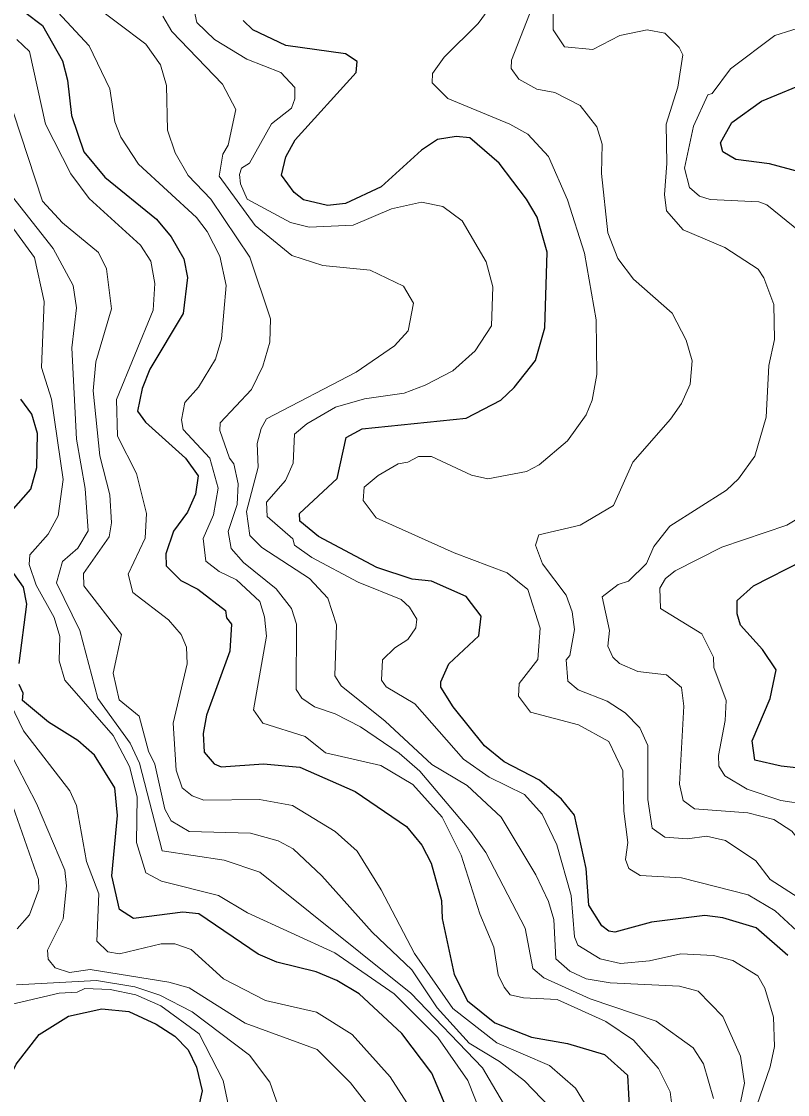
# Model space of a CAD drawing. Extents: x 673.3 to 698.5, y 6984.3 to 7012.3.
# Drawn here: x 692.9 to 693.649, y 7001.674 to 7002.723 of the extents above; entities that cross this region are included whole.
import ezdxf

# ---------------------------------------------------------------- set-up
doc = ezdxf.new("R2010")
doc.units = 0
doc.header["$LTSCALE"] = 0.032
doc.layers.add('1', color=7, linetype='Continuous', lineweight=25)
doc.layers.add('2', color=7, linetype='Continuous', lineweight=13)

msp = doc.modelspace()

# ---------------------------------------------------------------- linework, layer by layer
at = {"layer": '1'}
for points in [[(692.9035, 7002.7321), (692.9206, 7002.7191), (692.9402, 7002.6846), (692.9452, 7002.6659), (692.9491, 7002.6312), (692.9612, 7002.5956), (692.9816, 7002.571), (693.0323, 7002.5299), (693.0466, 7002.5125), (693.059, 7002.4911), (693.0623, 7002.4729), (693.0582, 7002.4377), (693.0255, 7002.3833), (693.018, 7002.3644), (693.0135, 7002.3423), (693.0214, 7002.3316), (693.0606, 7002.2964), (693.0729, 7002.279), (693.0703, 7002.2611), (693.0623, 7002.2436), (693.0487, 7002.2249), (693.0412, 7002.2028), (693.0415, 7002.191), (693.056, 7002.1766), (693.0727, 7002.1682), (693.0996, 7002.1474), (693.1006, 7002.1401), (693.1054, 7002.1341), (693.1038, 7002.1075), (693.0811, 7002.0451), (693.0778, 7002.0272), (693.0789, 7002.0088), (693.0884, 7001.9976), (693.0954, 7001.9945), (693.1367, 7001.9975), (693.1722, 7001.9943), (693.2263, 7001.9706), (693.2767, 7001.9362), (693.2917, 7001.9181), (693.3007, 7001.9004), (693.3107, 7001.864), (693.3115, 7001.8464), (693.3233, 7001.7916), (693.3364, 7001.7659), (693.3631, 7001.7442), (693.3989, 7001.7304), (693.4342, 7001.724), (693.4703, 7001.7133), (693.4927, 7001.6933), (693.4947, 7001.6566)], [(693.4141, 7002.4976), (693.4043, 7002.5318), (693.3939, 7002.5495), (693.3672, 7002.5845), (693.3385, 7002.6093), (693.3253, 7002.6108), (693.3068, 7002.6079), (693.2914, 7002.5973), (693.2518, 7002.5616), (693.2169, 7002.5451), (693.1995, 7002.5434), (693.1758, 7002.5489), (693.1668, 7002.556), (693.1544, 7002.5729), (693.1585, 7002.5907), (693.1678, 7002.6073), (693.2274, 7002.6733), (693.2283, 7002.6841), (693.217, 7002.6914), (693.1585, 7002.6998), (693.1262, 7002.7151), (693.1169, 7002.724)], [(693.6619, 7002.576), (693.6315, 7002.5839), (693.5988, 7002.5882), (693.5859, 7002.5956), (693.5838, 7002.6045), (693.5947, 7002.6243), (693.6237, 7002.6452), (693.6744, 7002.666)], [(693.6494, 7001.8103), (693.6185, 7001.8371), (693.5859, 7001.8469), (693.5683, 7001.8493), (693.5162, 7001.8429), (693.4805, 7001.8331), (693.4744, 7001.834), (693.4675, 7001.8391), (693.4549, 7001.8592), (693.4524, 7001.8953), (693.4408, 7001.9474), (693.4281, 7001.9631), (693.4066, 7001.9816), (693.3721, 7001.9996), (693.3528, 7002.015), (693.3222, 7002.0533), (693.3101, 7002.0725), (693.3101, 7002.0776), (693.3181, 7002.0953), (693.3473, 7002.1226), (693.3496, 7002.1417), (693.3351, 7002.1612), (693.3009, 7002.1759), (693.2823, 7002.1781), (693.2476, 7002.1895), (693.1904, 7002.2198), (693.1723, 7002.2348), (693.172, 7002.2423), (693.2089, 7002.2763), (693.2177, 7002.3164), (693.2332, 7002.325), (693.3348, 7002.3355), (693.3687, 7002.353), (693.382, 7002.3653), (693.4027, 7002.3918), (693.412, 7002.4237), (693.4141, 7002.4976)], [(692.8901, 7002.244), (692.9094, 7002.2661), (692.9151, 7002.2873), (692.9158, 7002.3204), (692.9101, 7002.3393), (692.8995, 7002.3538)], [(692.8979, 7002.0956), (692.9054, 7002.1535), (692.9021, 7002.1702), (692.8793, 7002.2024)], [(693.6866, 7001.9903), (693.6431, 7001.9951), (693.6171, 7002.001), (693.6146, 7002.0201), (693.6324, 7002.0614), (693.638, 7002.0893), (693.6247, 7002.1093), (693.6031, 7002.1329), (693.5999, 7002.144), (693.5999, 7002.1572), (693.6158, 7002.1716), (693.6644, 7002.1963)], [(693.0734, 7001.851), (693.0579, 7001.8526), (693.0096, 7001.8462), (692.9958, 7001.855), (692.9883, 7001.8881), (692.9939, 7001.9471), (692.9913, 7001.9742), (692.9716, 7002.0059), (692.9551, 7002.0202), (692.9265, 7002.0381), (692.9012, 7002.0595), (692.9017, 7002.0667), (692.8979, 7002.0751)], [(693.3179, 7001.6558), (693.3013, 7001.6953), (693.2722, 7001.734), (693.2303, 7001.7726), (693.2084, 7001.7857), (693.1882, 7001.7941), (693.1498, 7001.8036), (693.1314, 7001.8116), (693.0734, 7001.851)], [(692.8792, 7001.6481), (692.8905, 7001.6946), (692.8949, 7001.704), (692.9174, 7001.7328), (692.9461, 7001.7509), (692.9787, 7001.7581), (693.005, 7001.7555), (693.0318, 7001.7429), (693.0501, 7001.7312), (693.0632, 7001.7179), (693.0712, 7001.7009), (693.0769, 7001.678), (693.0664, 7001.6314)]]:
    msp.add_lwpolyline(points, dxfattribs=at)
at = {"layer": '2'}
for points in [[(693.1233, 7002.4927), (693.0853, 7002.5495), (693.063, 7002.5727), (693.0503, 7002.5947), (693.0429, 7002.617), (693.0419, 7002.6605), (693.0361, 7002.6808), (693.0218, 7002.7009), (692.9664, 7002.7425)], [(693.42, 7002.7452), (693.4199, 7002.7151), (693.4312, 7002.6985), (693.4589, 7002.6956), (693.4852, 7002.7094), (693.5121, 7002.715), (693.5291, 7002.7117), (693.5431, 7002.6977), (693.5467, 7002.6905), (693.5419, 7002.6588), (693.5305, 7002.6227), (693.5313, 7002.5844), (693.5289, 7002.5539), (693.5308, 7002.5381), (693.5472, 7002.5196), (693.5879, 7002.5023), (693.6204, 7002.4809), (693.626, 7002.4725), (693.6357, 7002.4465), (693.6364, 7002.4124), (693.6309, 7002.3869), (693.6282, 7002.3364), (693.6173, 7002.2983), (693.6013, 7002.276), (693.5894, 7002.2649), (693.5341, 7002.2298), (693.5184, 7002.21), (693.5114, 7002.1934), (693.4936, 7002.1759), (693.4836, 7002.1727)], [(693.5378, 7001.6509), (693.5346, 7001.6769), (693.523, 7001.6998), (693.4986, 7001.7273), (693.4714, 7001.7458), (693.4241, 7001.7672), (693.391, 7001.7688), (693.3779, 7001.7716), (693.3722, 7001.7792), (693.3664, 7001.7913), (693.3619, 7001.8184), (693.3483, 7001.8508), (693.3301, 7001.9083), (693.3115, 7001.9454), (693.2827, 7001.9774), (693.2515, 7001.9958), (693.1975, 7002.0083), (693.1774, 7002.0243), (693.1361, 7002.0372), (693.1271, 7002.0502), (693.1396, 7002.1224), (693.1379, 7002.1412), (693.1332, 7002.1562), (693.1103, 7002.1775), (693.0934, 7002.1854), (693.0803, 7002.1956), (693.0778, 7002.2177), (693.088, 7002.241), (693.0924, 7002.2669), (693.0842, 7002.2964), (693.0583, 7002.3242), (693.0566, 7002.3338), (693.0598, 7002.3508), (693.0731, 7002.3657), (693.0898, 7002.3931), (693.0956, 7002.4129), (693.1004, 7002.465), (693.0942, 7002.4937), (693.0818, 7002.5179), (693.0714, 7002.5316), (693.0146, 7002.5835), (692.9973, 7002.6099), (692.9914, 7002.6249), (692.9864, 7002.6572), (692.9664, 7002.6993), (692.9358, 7002.7323)], [(693.6192, 7001.6635), (693.6324, 7001.7014), (693.6365, 7001.7213), (693.6356, 7001.75), (693.627, 7001.7783), (693.6201, 7001.7904), (693.5957, 7001.8053), (693.5768, 7001.8101), (693.545, 7001.8119), (693.5143, 7001.805), (693.486, 7001.8022), (693.466, 7001.8068), (693.444, 7001.8204), (693.4409, 7001.8283), (693.4377, 7001.8689), (693.4236, 7001.9184), (693.4093, 7001.9482), (693.3921, 7001.9674), (693.3574, 7001.9844), (693.3324, 7002.002), (693.2846, 7002.0562), (693.2566, 7002.0729), (693.2522, 7002.0794), (693.2532, 7002.0991), (693.2652, 7002.1109), (693.278, 7002.1189), (693.2858, 7002.1305), (693.2868, 7002.1388), (693.2797, 7002.1507), (693.2715, 7002.158), (693.2295, 7002.175), (693.1841, 7002.1992), (693.1671, 7002.2113), (693.1655, 7002.2175), (693.1404, 7002.2392), (693.1398, 7002.2533), (693.1583, 7002.2745), (693.1657, 7002.2913), (693.1672, 7002.3197), (693.1793, 7002.3297), (693.2073, 7002.3461), (693.2355, 7002.3542), (693.2742, 7002.3598), (693.295, 7002.3676), (693.3219, 7002.3818), (693.3436, 7002.4011), (693.3596, 7002.4257), (693.361, 7002.4637), (693.3545, 7002.4881), (693.3312, 7002.5283), (693.3123, 7002.5424), (693.2914, 7002.5464), (693.2621, 7002.54), (693.2243, 7002.524), (693.1814, 7002.5221), (693.1631, 7002.5267), (693.1208, 7002.5496), (693.1144, 7002.5644), (693.1133, 7002.5737), (693.1153, 7002.5798), (693.1232, 7002.5848), (693.1447, 7002.6232), (693.164, 7002.6385), (693.1673, 7002.6475), (693.1673, 7002.6585), (693.1537, 7002.6734), (693.1204, 7002.6864), (693.089, 7002.7054), (693.0715, 7002.7221), (693.069, 7002.7343)], [(693.3601, 7002.7393), (693.3467, 7002.721), (693.3133, 7002.6883), (693.302, 7002.6722), (693.3018, 7002.6632), (693.3171, 7002.6478), (693.3777, 7002.6229), (693.3954, 7002.6129), (693.4155, 7002.5913), (693.4342, 7002.5488), (693.4506, 7002.4967), (693.4621, 7002.4315), (693.4629, 7002.3781), (693.4581, 7002.3529), (693.4524, 7002.3386), (693.4342, 7002.3133), (693.4065, 7002.2898), (693.3939, 7002.2833), (693.356, 7002.2762), (693.3401, 7002.2797), (693.3012, 7002.2979), (693.2883, 7002.298), (693.2778, 7002.2924), (693.2686, 7002.2908)], [(693.6833, 7001.8514), (693.6324, 7001.8844), (693.6181, 7001.9027), (693.5886, 7001.9225), (693.5699, 7001.9267), (693.5514, 7001.9242), (693.5292, 7001.9259), (693.517, 7001.9347), (693.5127, 7001.9625), (693.5126, 7002.0155), (693.5047, 7002.0326), (693.4904, 7002.0474), (693.4727, 7002.0586), (693.4445, 7002.0699), (693.4345, 7002.0783), (693.4329, 7002.099), (693.4362, 7002.1033), (693.4409, 7002.1289), (693.4385, 7002.1461), (693.4327, 7002.1624), (693.4096, 7002.1929), (693.4027, 7002.2112), (693.406, 7002.2214), (693.4465, 7002.2307), (693.4792, 7002.2501), (693.4979, 7002.2924), (693.5348, 7002.3343), (693.5454, 7002.3497), (693.554, 7002.3687), (693.5559, 7002.3914), (693.55, 7002.4116), (693.5363, 7002.4379), (693.4987, 7002.4713), (693.4834, 7002.4914), (693.4736, 7002.5165), (693.4674, 7002.5745), (693.4679, 7002.6032), (693.4628, 7002.6201), (693.4464, 7002.6411), (693.4217, 7002.6538), (693.4041, 7002.6571), (693.3866, 7002.6669), (693.3791, 7002.6771), (693.3792, 7002.6853), (693.3968, 7002.7303)], [(693.6012, 7001.657), (693.6071, 7001.6854), (693.6032, 7001.7119), (693.5861, 7001.7505), (693.5618, 7001.7754), (693.5436, 7001.7801), (693.4759, 7001.7834), (693.4524, 7001.7874), (693.4362, 7001.795), (693.4225, 7001.807), (693.4207, 7001.8455), (693.4155, 7001.863), (693.4032, 7001.889), (693.3693, 7001.9454), (693.3359, 7001.9764), (693.3015, 7001.9969), (693.2559, 7002.0393), (693.2126, 7002.0737), (693.2065, 7002.0834), (693.2081, 7002.1333), (693.1998, 7002.1596), (693.1818, 7002.1785), (693.1353, 7002.2089), (693.1235, 7002.2207), (693.1202, 7002.244), (693.1315, 7002.2875), (693.1307, 7002.3106), (693.1344, 7002.3252), (693.1398, 7002.3347), (693.2274, 7002.3802), (693.2649, 7002.4062), (693.2781, 7002.4206), (693.2836, 7002.4478), (693.2738, 7002.4643), (693.241, 7002.48), (693.1948, 7002.4846), (693.1644, 7002.4943), (693.1286, 7002.5236), (693.0933, 7002.572), (693.097, 7002.5933), (693.1022, 7002.6021), (693.1096, 7002.637), (693.0967, 7002.6619), (693.0472, 7002.7134), (693.0382, 7002.7283)], [(693.6617, 7002.5176), (693.6291, 7002.544), (693.6211, 7002.5469), (693.5737, 7002.549), (693.563, 7002.5523), (693.5535, 7002.561), (693.5486, 7002.5798), (693.5572, 7002.6208), (693.5713, 7002.6514), (693.5754, 7002.6526), (693.5933, 7002.6768), (693.6367, 7002.7094), (693.67, 7002.7198)], [(692.8957, 7002.7055), (692.9081, 7002.6939), (692.9237, 7002.6227), (692.9483, 7002.5742), (692.9664, 7002.5502), (693.0165, 7002.5044), (693.0265, 7002.4889), (693.0305, 7002.467), (693.0289, 7002.441), (692.993, 7002.3536), (692.9939, 7002.3177), (693.0125, 7002.2813), (693.0223, 7002.2423), (693.0209, 7002.218), (693.0045, 7002.1828), (693.009, 7002.1649), (693.0438, 7002.1382), (693.0564, 7002.1238), (693.0614, 7002.1116), (693.0622, 7002.0953), (693.0485, 7002.0371), (693.0514, 7001.9914), (693.0571, 7001.974), (693.0669, 7001.9661), (693.0784, 7001.9621), (693.1328, 7001.9625), (693.1651, 7001.9569), (693.207, 7001.9312), (693.2284, 7001.912), (693.2517, 7001.8745), (693.2845, 7001.8122), (693.322, 7001.7584)], [(693.4174, 7001.6614), (693.3919, 7001.6875), (693.3674, 7001.7067), (693.338, 7001.7245), (693.3067, 7001.7589), (693.2819, 7001.7961), (693.2431, 7001.8329), (693.1938, 7001.8881), (693.1657, 7001.9145), (693.1512, 7001.9221), (693.124, 7001.9298), (693.0642, 7001.9315), (693.0466, 7001.9418), (693.0403, 7001.9531), (693.0305, 7001.9973), (693.0243, 7002.01), (693.0152, 7002.0442), (692.9956, 7002.0601), (692.9899, 7002.086), (692.9978, 7002.1238), (692.9612, 7002.1715), (692.9607, 7002.1834), (692.9859, 7002.2195), (692.9881, 7002.233), (692.9864, 7002.2604), (692.9768, 7002.2986), (692.9703, 7002.3621), (692.9728, 7002.3905), (692.9881, 7002.4422), (692.9832, 7002.4813), (692.9754, 7002.4973), (692.9401, 7002.5262), (692.9205, 7002.5476), (692.8923, 7002.6338)], [(693.3579, 7001.6347), (693.3367, 7001.6881), (693.3071, 7001.7299), (693.2645, 7001.7726), (693.2064, 7001.8127), (693.1211, 7001.852), (693.0927, 7001.8687), (693.037, 7001.8828), (693.0216, 7001.8909), (693.0127, 7001.9207), (693.0133, 7001.9653), (693.0058, 7001.995), (692.9898, 7002.0253), (692.9426, 7002.0792), (692.9369, 7002.0982), (692.9376, 7002.1219), (692.9321, 7002.1406), (692.9146, 7002.1723), (692.9077, 7002.1923), (692.9082, 7002.2018), (692.9262, 7002.2221), (692.936, 7002.24), (692.9409, 7002.2755), (692.9296, 7002.354), (692.9198, 7002.3849), (692.9222, 7002.4494), (692.9127, 7002.4924), (692.8572, 7002.5683)], [(692.8876, 7002.5564), (692.931, 7002.5012), (692.9506, 7002.4651), (692.954, 7002.4432), (692.9492, 7002.4042), (692.954, 7002.3149), (692.9623, 7002.2667), (692.9654, 7002.2252), (692.9552, 7002.2082), (692.9402, 7002.1953), (692.9345, 7002.1744), (692.9571, 7002.1278), (692.9747, 7002.0615), (693.0064, 7002.0176), (693.0156, 7001.9981), (693.0376, 7001.9126), (693.0982, 7001.9033), (693.1331, 7001.8917), (693.2807, 7001.7733), (693.3509, 7001.7004), (693.378, 7001.6544)], [(693.5769, 7001.6705), (693.5672, 7001.7044), (693.5571, 7001.7199), (693.5208, 7001.7459), (693.4562, 7001.7677), (693.4108, 7001.7883), (693.4003, 7001.7973), (693.3927, 7001.8369), (693.3541, 7001.9107), (693.3395, 7001.9314), (693.2896, 7001.9903), (693.2693, 7002.008), (693.2315, 7002.0336), (693.2067, 7002.0463), (693.1867, 7002.0531), (693.1741, 7002.0618), (693.1687, 7002.07), (693.1689, 7002.1341), (693.164, 7002.1495), (693.1493, 7002.1687), (693.1172, 7002.1943), (693.1051, 7002.2079), (693.1022, 7002.2247), (693.111, 7002.2511), (693.1119, 7002.2712), (693.1079, 7002.2907), (693.1035, 7002.2964), (693.0941, 7002.3233), (693.0943, 7002.3309), (693.125, 7002.3633), (693.1361, 7002.3862), (693.1429, 7002.4096), (693.1437, 7002.4324), (693.1233, 7002.4927)], [(693.2686, 7002.2908), (693.2488, 7002.2793), (693.2352, 7002.268), (693.2342, 7002.255), (693.2468, 7002.2378), (693.3231, 7002.2039), (693.3752, 7002.1843), (693.3952, 7002.1678), (693.4074, 7002.1302), (693.4051, 7002.0996), (693.3867, 7002.076), (693.386, 7002.0638), (693.3979, 7002.0481), (693.4449, 7002.0356), (693.4744, 7002.0193), (693.4882, 7001.9907), (693.4891, 7001.9514), (693.4929, 7001.9206), (693.4907, 7001.904), (693.494, 7001.8951), (693.5051, 7001.8883), (693.5455, 7001.886), (693.6107, 7001.8696), (693.637, 7001.8538), (693.6627, 7001.8304)], [(693.6685, 7001.9578), (693.6427, 7001.9618), (693.6096, 7001.9727), (693.5879, 7001.9857), (693.582, 7001.9951), (693.5818, 7002.0056), (693.5883, 7002.0399), (693.5892, 7002.0595), (693.577, 7002.0918), (693.5768, 7002.1018), (693.5655, 7002.1246), (693.5249, 7002.1492), (693.5243, 7002.1693), (693.5299, 7002.1785), (693.5392, 7002.186), (693.5851, 7002.2093), (693.6486, 7002.2308), (693.6696, 7002.2434)], [(693.4836, 7002.1727), (693.4679, 7002.1606), (693.4751, 7002.1279), (693.4736, 7002.1125), (693.4783, 7002.1019), (693.4849, 7002.0957), (693.5027, 7002.0879), (693.5309, 7002.0845), (693.5454, 7002.072), (693.5477, 7002.0539), (693.5437, 7001.9777), (693.5473, 7001.9616), (693.5581, 7001.9535), (693.6104, 7001.9495), (693.6358, 7001.9432), (693.6535, 7001.9316), (693.7124, 7001.8581), (693.7376, 7001.8329), (693.7636, 7001.7967), (693.77, 7001.7763), (693.7724, 7001.7509), (693.7461, 7001.6957), (693.735, 7001.6604)], [(692.876, 7002.0833), (692.902, 7002.0299), (692.9474, 7001.971), (692.954, 7001.9569), (692.9636, 7001.9022), (692.9759, 7001.8705), (692.9738, 7001.8241), (692.9846, 7001.8136), (692.996, 7001.8119), (693.0367, 7001.8216), (693.0502, 7001.8216), (693.0661, 7001.816), (693.0975, 7001.7875), (693.1387, 7001.7662), (693.1885, 7001.7549), (693.2236, 7001.7328), (693.2607, 7001.6916), (693.2768, 7001.6663)], [(693.2572, 7001.6403), (693.222, 7001.6857), (693.1894, 7001.7182), (693.1188, 7001.7441), (693.0642, 7001.7784), (693.0443, 7001.7841), (692.9672, 7001.7964), (692.9469, 7001.7935), (692.9331, 7001.7981), (692.9263, 7001.8065), (692.9256, 7001.8154), (692.9409, 7001.8461), (692.9442, 7001.8781), (692.9426, 7001.8936), (692.9147, 7001.9588), (692.8865, 7002.0136)], [(692.8916, 7001.9562), (692.9166, 7001.8845), (692.9171, 7001.8746), (692.9079, 7001.8499), (692.8959, 7001.8363)], [(692.8952, 7001.7816), (692.9736, 7001.7857), (693.0109, 7001.7795), (693.0355, 7001.7713), (693.0669, 7001.755), (693.1232, 7001.7127), (693.1429, 7001.6865), (693.1513, 7001.6621)], [(693.1086, 7001.6338), (693.0973, 7001.6881), (693.0738, 7001.7335), (693.0365, 7001.7608), (693.0118, 7001.7716), (692.9868, 7001.7769), (692.9621, 7001.778), (692.9547, 7001.7743), (692.9371, 7001.7735), (692.874, 7001.7586)], [(693.322, 7001.7584), (693.3649, 7001.7247), (693.4165, 7001.7027), (693.442, 7001.6805), (693.4604, 7001.6503)]]:
    msp.add_lwpolyline(points, dxfattribs=at)

doc.saveas('drawing.dxf')
